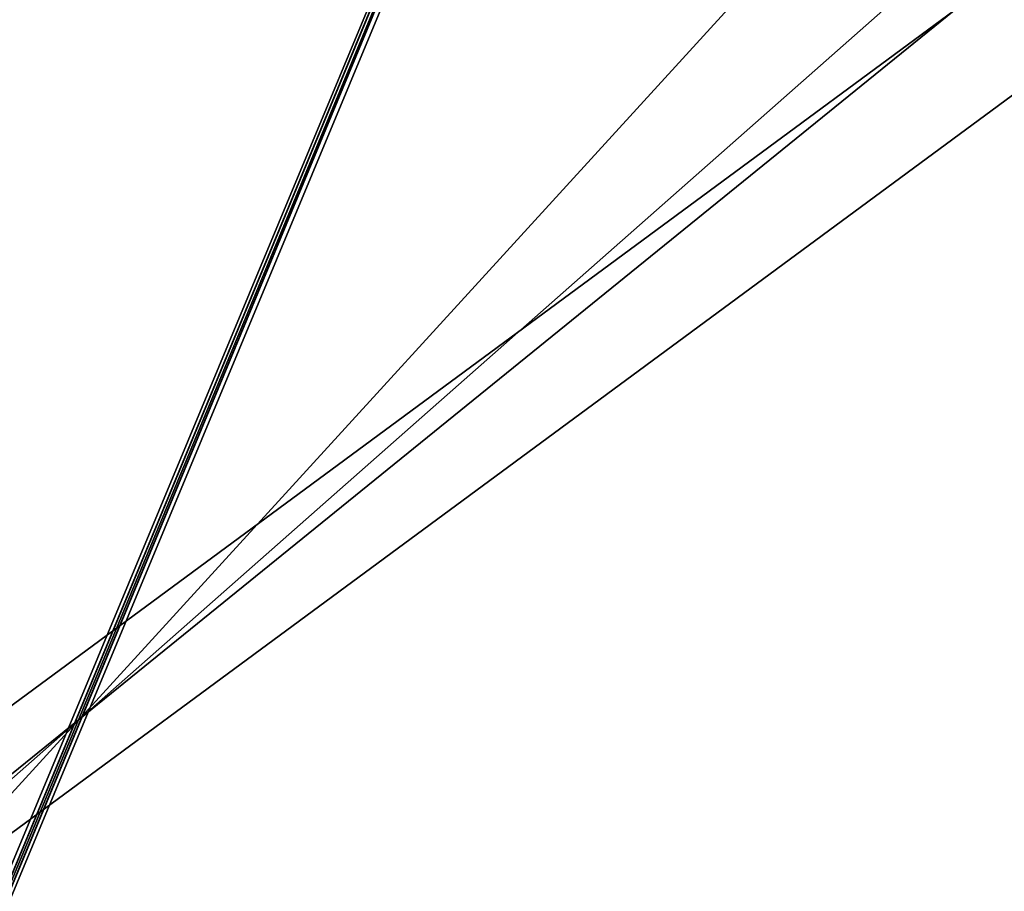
# Model space of a CAD drawing. Header units: metres. Extents: x -206 to 75, y -104 to 104.
# Tile 917 of 1056: x -2 to 26, y -5 to 20. Entities that reach past the tile are written whole.
import ezdxf

# ---------------------------------------------------------------- set-up
doc = ezdxf.new("R2010")
doc.units = ezdxf.units.M
doc.layers.add('solid_01_1-CONSUMER_THERM_B_125288', color=7, linetype='CONTINUOUS')

msp = doc.modelspace()

# ---------------------------------------------------------------- linework, layer by layer
at = {"layer": 'solid_01_1-CONSUMER_THERM_B_125288'}
for points in [[(-27.776106, 66.214066), (28.050987, 67.836098), (-27.757145, -66.232315)], [(28.050987, 67.836098), (-27.757065, -66.785934), (-27.757145, -66.232315)], [(28.050987, 67.836098), (27.851068, 67.319839), (-27.757065, -66.785934)], [(27.851068, 67.319839), (27.74942, 66.775635), (-27.757065, -66.785934)], [(27.74942, 66.775635), (-28.058632, -67.846397), (-27.858715, -67.330139)], [(27.74942, 66.775635), (27.749498, 66.222015), (-28.058632, -67.846397)], [(27.74942, 66.775635), (-27.858715, -67.330139), (-27.757065, -66.785934)], [(27.749498, 66.222015), (27.768459, -66.224365), (-28.058632, -67.846397)], [(-37.500069, 41.072453, 108.410858), (37.499931, 41.072487, 108.410858), (-37.500031, -41.072514, 108.410858)], [(37.499931, 41.072487, 108.410858), (37.499969, -41.072479, 108.410858), (-37.500031, -41.072514, 108.410858)], [(-42.500034, -37.500031, 108.5), (42.499931, 37.500008, 108.5), (-42.500069, 37.499969, 108.5)], [(-42.500034, -37.500031, 108.5), (42.499966, -37.499992, 108.5), (42.499931, 37.500008, 108.5)], [(24.999941, 20.258688, 6), (-25.000059, 20.258665, 6), (-30.00004, -20.300026, 6)], [(-25.00004, -20.258713, 6), (24.999941, 20.258688, 6), (-30.00004, -20.300026, 6)], [(-25.00004, -20.258713, 6), (29.999941, 20.300001, 6), (24.999941, 20.258688, 6)], [(-25.00004, -20.258713, 6), (24.99996, -20.25869, 6), (29.999941, 20.300001, 6)], [(24.99996, -20.25869, 6), (29.99996, -20.299997, 6), (29.999941, 20.300001, 6)]]:
    msp.add_3dface(points, dxfattribs=at)

doc.saveas('drawing.dxf')
